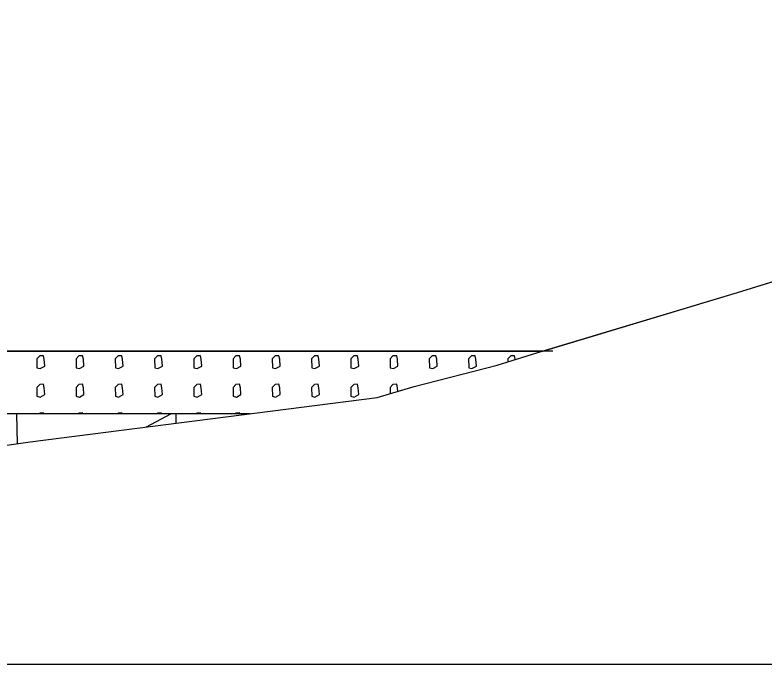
# Model space of a CAD drawing. Extents: x -26 to 4903, y -1010 to 9587.
# Drawn here: x 95.6 to 107.56, y 4000 to 4010.37 of the extents above; entities that cross this region are included whole.
import ezdxf

# ---------------------------------------------------------------- set-up
doc = ezdxf.new("R2010")
doc.units = 0
for name, color, linetype in [('Exist Cross Section Cell', 7, 'Continuous'), ('Exist XS Ground Line', 7, 'Continuous'), ('Prop CMT Slope Grass', 7, 'Continuous'), ('Prop XS Class II Rip Rap Ditch Liner', 7, 'Continuous'), ('Prop XS Earthwork Shape', 7, 'Continuous')]:
    doc.layers.add(name, color=color, linetype=linetype)

msp = doc.modelspace()

# ---------------------------------------------------------------- linework, layer by layer
at = {"layer": 'Exist Cross Section Cell'}
msp.add_line((0, 4000), (150, 4000), dxfattribs=at)
at = {"layer": 'Exist XS Ground Line'}
for p, q in [((107.138, 4005.939), (108.788, 4006.45)), ((104.014, 4004.997), (107.138, 4005.939)), ((103.296, 4004.773), (104.014, 4004.997)), ((101.974, 4004.436), (103.296, 4004.773)), ((101.378, 4004.259), (101.974, 4004.436)), ((95.839, 4003.551), (101.378, 4004.259)), ((93.683, 4003.242), (95.839, 4003.551))]:
    msp.add_line(p, q, dxfattribs=at)
at = {"layer": 'Prop CMT Slope Grass'}
msp.add_line((86.522, 4005), (104.025, 4005), dxfattribs=at)
at = {"layer": 'Prop XS Class II Rip Rap Ditch Liner'}
for p, q in [((104.184, 4005), (86.522, 4005)), ((95.99, 4004.923), (95.943, 4004.877)), ((96.049, 4004.927), (95.99, 4004.923)), ((96.061, 4004.87), (96.049, 4004.927)), ((96.617, 4004.923), (96.57, 4004.877)), ((96.676, 4004.927), (96.617, 4004.923)), ((96.688, 4004.87), (96.676, 4004.927)), ((97.244, 4004.923), (97.197, 4004.877)), ((97.303, 4004.927), (97.244, 4004.923)), ((97.315, 4004.87), (97.303, 4004.927)), ((97.871, 4004.923), (97.824, 4004.877)), ((97.93, 4004.927), (97.871, 4004.923)), ((97.942, 4004.87), (97.93, 4004.927)), ((98.498, 4004.923), (98.451, 4004.877)), ((98.557, 4004.927), (98.498, 4004.923)), ((98.569, 4004.87), (98.557, 4004.927)), ((99.125, 4004.923), (99.078, 4004.877)), ((99.184, 4004.927), (99.125, 4004.923)), ((99.196, 4004.87), (99.184, 4004.927)), ((99.752, 4004.923), (99.705, 4004.877)), ((99.811, 4004.927), (99.752, 4004.923)), ((99.823, 4004.87), (99.811, 4004.927)), ((100.379, 4004.923), (100.332, 4004.877)), ((100.438, 4004.927), (100.379, 4004.923)), ((100.45, 4004.87), (100.438, 4004.927)), ((101.006, 4004.923), (100.959, 4004.877)), ((101.065, 4004.927), (101.006, 4004.923)), ((101.077, 4004.87), (101.065, 4004.927)), ((101.633, 4004.923), (101.586, 4004.877)), ((101.692, 4004.927), (101.633, 4004.923)), ((101.704, 4004.87), (101.692, 4004.927)), ((102.26, 4004.923), (102.213, 4004.877)), ((102.319, 4004.927), (102.26, 4004.923)), ((102.331, 4004.87), (102.319, 4004.927)), ((102.887, 4004.923), (102.84, 4004.877)), ((102.946, 4004.927), (102.887, 4004.923)), ((102.958, 4004.87), (102.946, 4004.927)), ((103.514, 4004.923), (103.467, 4004.877)), ((103.573, 4004.927), (103.514, 4004.923)), ((103.585, 4004.87), (103.573, 4004.927)), ((95.943, 4004.877), (95.946, 4004.734)), ((96.07, 4004.761), (96.061, 4004.87)), ((96.57, 4004.877), (96.573, 4004.734)), ((96.697, 4004.761), (96.688, 4004.87)), ((97.197, 4004.877), (97.2, 4004.734)), ((97.324, 4004.761), (97.315, 4004.87)), ((97.824, 4004.877), (97.827, 4004.734)), ((97.951, 4004.761), (97.942, 4004.87)), ((98.451, 4004.877), (98.454, 4004.734)), ((98.578, 4004.761), (98.569, 4004.87)), ((99.078, 4004.877), (99.081, 4004.734)), ((99.205, 4004.761), (99.196, 4004.87)), ((99.705, 4004.877), (99.708, 4004.734)), ((99.832, 4004.761), (99.823, 4004.87)), ((100.332, 4004.877), (100.335, 4004.734)), ((100.459, 4004.761), (100.45, 4004.87)), ((100.959, 4004.877), (100.962, 4004.734)), ((101.086, 4004.761), (101.077, 4004.87)), ((101.586, 4004.877), (101.589, 4004.734)), ((101.713, 4004.761), (101.704, 4004.87)), ((102.213, 4004.877), (102.216, 4004.734)), ((102.34, 4004.761), (102.331, 4004.87)), ((102.84, 4004.877), (102.843, 4004.734)), ((102.967, 4004.761), (102.958, 4004.87)), ((103.467, 4004.877), (103.468, 4004.827)), ((103.586, 4004.863), (103.585, 4004.87)), ((95.946, 4004.734), (95.997, 4004.722)), ((95.997, 4004.722), (96.07, 4004.761)), ((96.573, 4004.734), (96.624, 4004.722)), ((96.624, 4004.722), (96.697, 4004.761)), ((97.2, 4004.734), (97.251, 4004.722)), ((97.251, 4004.722), (97.324, 4004.761)), ((97.827, 4004.734), (97.878, 4004.722)), ((97.878, 4004.722), (97.951, 4004.761)), ((98.454, 4004.734), (98.505, 4004.722)), ((98.505, 4004.722), (98.578, 4004.761)), ((99.081, 4004.734), (99.132, 4004.722)), ((99.132, 4004.722), (99.205, 4004.761)), ((99.708, 4004.734), (99.759, 4004.722)), ((99.759, 4004.722), (99.832, 4004.761)), ((100.335, 4004.734), (100.386, 4004.722)), ((100.386, 4004.722), (100.459, 4004.761)), ((100.962, 4004.734), (101.013, 4004.722)), ((101.013, 4004.722), (101.086, 4004.761)), ((101.589, 4004.734), (101.64, 4004.722)), ((101.64, 4004.722), (101.713, 4004.761)), ((102.216, 4004.734), (102.267, 4004.722)), ((102.267, 4004.722), (102.34, 4004.761)), ((102.843, 4004.734), (102.894, 4004.722)), ((102.894, 4004.722), (102.967, 4004.761)), ((95.99, 4004.467), (95.943, 4004.421)), ((95.943, 4004.421), (95.946, 4004.279)), ((96.049, 4004.472), (95.99, 4004.467)), ((96.061, 4004.414), (96.049, 4004.472)), ((96.617, 4004.467), (96.57, 4004.421)), ((96.57, 4004.421), (96.573, 4004.279)), ((96.676, 4004.472), (96.617, 4004.467)), ((96.688, 4004.414), (96.676, 4004.472)), ((97.244, 4004.467), (97.197, 4004.421)), ((97.197, 4004.421), (97.2, 4004.279)), ((97.303, 4004.472), (97.244, 4004.467)), ((97.315, 4004.414), (97.303, 4004.472)), ((97.871, 4004.467), (97.824, 4004.421)), ((97.824, 4004.421), (97.827, 4004.279)), ((97.93, 4004.472), (97.871, 4004.467)), ((97.942, 4004.414), (97.93, 4004.472)), ((98.498, 4004.467), (98.451, 4004.421)), ((98.451, 4004.421), (98.454, 4004.279)), ((98.557, 4004.472), (98.498, 4004.467)), ((98.569, 4004.414), (98.557, 4004.472)), ((99.125, 4004.467), (99.078, 4004.421)), ((99.078, 4004.421), (99.081, 4004.279)), ((99.184, 4004.472), (99.125, 4004.467)), ((99.196, 4004.414), (99.184, 4004.472)), ((99.752, 4004.467), (99.705, 4004.421)), ((99.705, 4004.421), (99.708, 4004.279)), ((99.811, 4004.472), (99.752, 4004.467)), ((99.823, 4004.414), (99.811, 4004.472)), ((100.379, 4004.467), (100.332, 4004.421)), ((100.332, 4004.421), (100.335, 4004.279)), ((100.438, 4004.472), (100.379, 4004.467)), ((100.45, 4004.414), (100.438, 4004.472)), ((101.006, 4004.467), (100.959, 4004.421)), ((100.959, 4004.421), (100.962, 4004.279)), ((101.065, 4004.472), (101.006, 4004.467)), ((101.077, 4004.414), (101.065, 4004.472)), ((101.633, 4004.467), (101.586, 4004.421)), ((101.586, 4004.421), (101.588, 4004.321)), ((101.692, 4004.472), (101.633, 4004.467)), ((101.704, 4004.414), (101.692, 4004.472)), ((95.997, 4004.266), (96.07, 4004.305)), ((96.07, 4004.305), (96.061, 4004.414)), ((96.624, 4004.266), (96.697, 4004.305)), ((96.697, 4004.305), (96.688, 4004.414)), ((97.251, 4004.266), (97.324, 4004.305)), ((97.324, 4004.305), (97.315, 4004.414)), ((97.878, 4004.266), (97.951, 4004.305)), ((97.951, 4004.305), (97.942, 4004.414)), ((98.505, 4004.266), (98.578, 4004.305)), ((98.578, 4004.305), (98.569, 4004.414)), ((99.132, 4004.266), (99.205, 4004.305)), ((99.205, 4004.305), (99.196, 4004.414)), ((99.759, 4004.266), (99.832, 4004.305)), ((99.832, 4004.305), (99.823, 4004.414)), ((100.386, 4004.266), (100.459, 4004.305)), ((100.459, 4004.305), (100.45, 4004.414)), ((101.013, 4004.266), (101.086, 4004.305)), ((101.086, 4004.305), (101.077, 4004.414)), ((101.709, 4004.357), (101.704, 4004.414)), ((95.946, 4004.279), (95.997, 4004.266)), ((96.573, 4004.279), (96.624, 4004.266)), ((97.2, 4004.279), (97.251, 4004.266)), ((97.827, 4004.279), (97.878, 4004.266)), ((98.454, 4004.279), (98.505, 4004.266)), ((99.081, 4004.279), (99.132, 4004.266)), ((99.708, 4004.279), (99.759, 4004.266)), ((100.335, 4004.279), (100.386, 4004.266)), ((100.962, 4004.279), (101.013, 4004.266)), ((99.353, 4004), (81.416, 4004)), ((95.622, 4004), (95.632, 4003.521)), ((95.99, 4004.011), (95.979, 4004)), ((96.049, 4004.016), (95.99, 4004.011)), ((96.052, 4004), (96.049, 4004.016)), ((96.617, 4004.011), (96.606, 4004)), ((96.676, 4004.016), (96.617, 4004.011)), ((96.679, 4004), (96.676, 4004.016)), ((97.244, 4004.011), (97.233, 4004)), ((97.303, 4004.016), (97.244, 4004.011)), ((97.306, 4004), (97.303, 4004.016)), ((97.698, 4003.789), (98.087, 4004)), ((97.871, 4004.011), (97.86, 4004)), ((97.93, 4004.016), (97.871, 4004.011)), ((97.933, 4004), (97.93, 4004.016)), ((98.162, 4004), (98.165, 4003.848)), ((98.498, 4004.011), (98.487, 4004)), ((98.557, 4004.016), (98.498, 4004.011)), ((98.56, 4004), (98.557, 4004.016)), ((99.125, 4004.011), (99.114, 4004)), ((99.184, 4004.016), (99.125, 4004.011)), ((99.187, 4004), (99.184, 4004.016))]:
    msp.add_line(p, q, dxfattribs=at)
at = {"layer": 'Prop XS Earthwork Shape'}
msp.add_lwpolyline([(123.257, 4020.387), (110.001, 4020.653), (86.522, 4005), (104.025, 4005), (107.138, 4005.939), (108.788, 4006.45), (110.125, 4007.09), (111.879, 4008.014), (114.137, 4009.776), (117.221, 4012.119), (120.097, 4014.522), (125.272, 4018.326), (127.24, 4018.578), (132.126, 4019.166), (128, 4019.063), (124.665, 4018.979)], close=True, dxfattribs=at)

doc.saveas('drawing.dxf')
